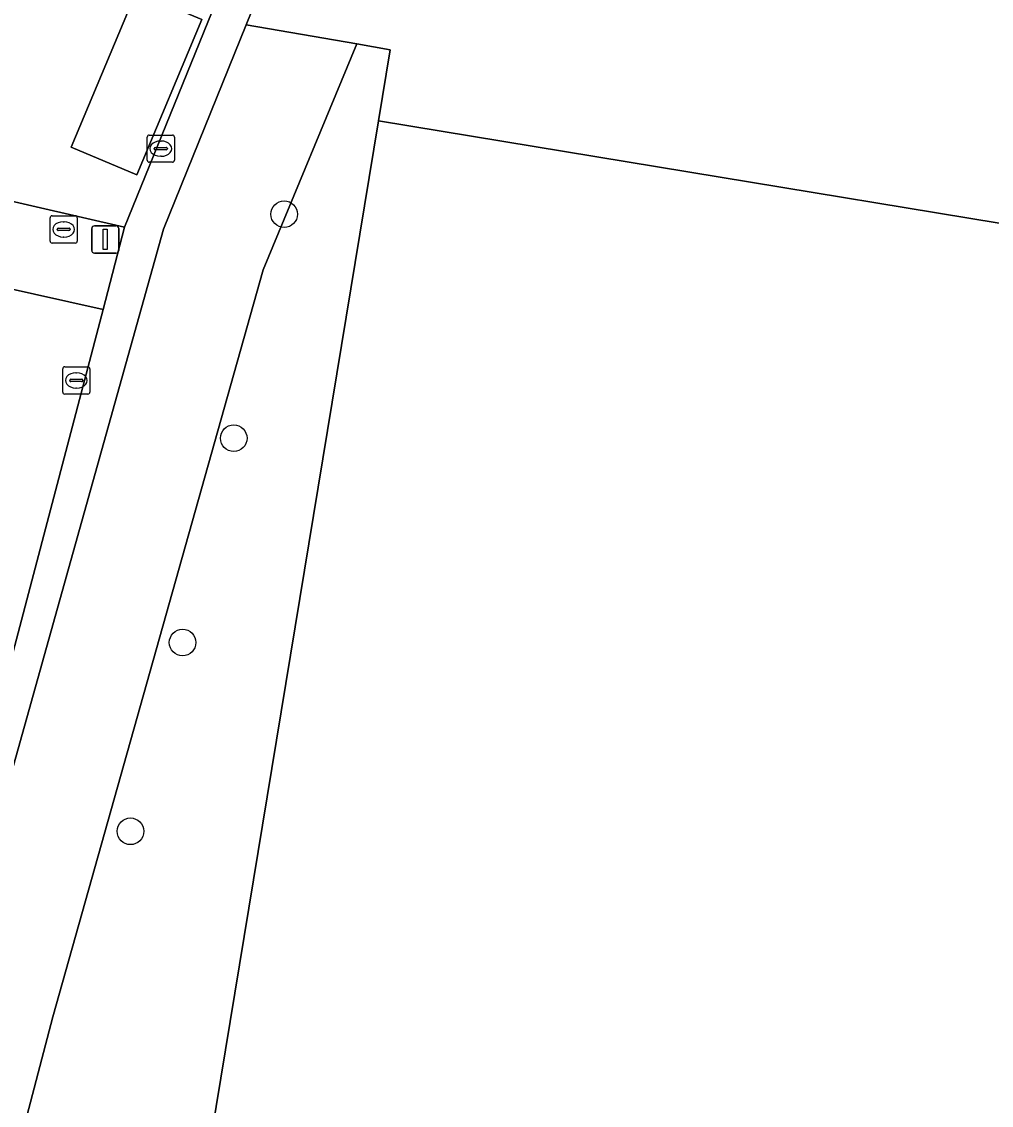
# Model space of a CAD drawing. Extents: x 163683 to 164494, y 382709 to 383872.
# Drawn here: x 164338.89 to 164374.52, y 383459.58 to 383499.38 of the extents above; entities that cross this region are included whole.
import ezdxf

# ---------------------------------------------------------------- set-up
doc = ezdxf.new("R2010")
doc.units = 0
for name, color, linetype in [('IMGEO_Boom', 7, 'Continuous'), ('IMGEO_Erf', 7, 'Continuous'), ('IMGEO_Groenvoorziening', 7, 'Continuous'), ('IMGEO_Kolk', 7, 'Continuous'), ('IMGEO_Lichtmast', 7, 'Continuous'), ('IMGEO_Oever', 7, 'Continuous'), ('IMGEO_Pand', 7, 'Continuous'), ('IMGEO_Rioolput', 7, 'Continuous'), ('IMGEO_Voetpad_open', 7, 'Continuous')]:
    doc.layers.add(name, color=color, linetype=linetype)

msp = doc.modelspace()

# ---------------------------------------------------------------- linework, layer by layer
at = {"layer": 'IMGEO_Boom'}
for centre in [(164348.539, 383492.309), (164346.684, 383484.082), (164344.806, 383476.579), (164342.89, 383469.647)]:
    msp.add_circle(centre, 0.489, dxfattribs=at)
at = {"layer": 'IMGEO_Erf'}
for points in [[(164317.572, 383500), (164318.045, 383499.644), (164324.279, 383496.59), (164329.36, 383494.892), (164342.671, 383491.837), (164355.077, 383522.347)], [(164341.885, 383488.813), (164306.011, 383496.812)], [(164304.099, 383495.665), (164300.75, 383482.145), (164298.539, 383474.557), (164301.907, 383473.5), (164302.605, 383476.015), (164307.598, 383474.629), (164306.899, 383472.114), (164309.119, 383471.508), (164309.853, 383474.227), (164315.111, 383472.808), (164319.927, 383471.509), (164319.194, 383468.79), (164321.367, 383468.186), (164322.013, 383470.512), (164327.062, 383469.11), (164331.959, 383467.75), (164331.275, 383465.286), (164335.38, 383464.133), (164341.885, 383488.813)]]:
    msp.add_lwpolyline(points, dxfattribs=at)
msp.add_lwpolyline([(164343.127, 383493.758), (164340.711, 383494.768), (164343.094, 383500.473), (164345.511, 383499.464)], close=True, dxfattribs=at)
at = {"layer": 'IMGEO_Groenvoorziening'}
for points in [[(164388.282, 383495.194), (164390.46, 383494.856), (164393.374, 383494.404), (164403.369, 383486.306), (164412.35, 383479.029), (164412.604, 383479.328), (164387.165, 383500), (164357.765, 383522.179), (164356.75, 383522.944), (164347.146, 383499.264), (164351.207, 383498.56), (164352.434, 383498.348), (164351.999, 383495.737), (164387.354, 383489.917)], [(164347.766, 383490.27), (164351.207, 383498.56), (164347.146, 383499.264), (164344.104, 383491.762), (164338.188, 383470.615), (164328.816, 383437.351), (164326.84, 383410.117), (164326.522, 383406.076), (164325.51, 383389.302), (164324.553, 383375.896), (164325.813, 383375.858), (164329.156, 383375.667), (164331.444, 383384.204), (164332.258, 383389.127), (164329.761, 383389.54), (164332.945, 383435.801), (164340.038, 383462.831)], [(164338.051, 383426.206), (164340.276, 383425.839), (164343.721, 383446.222), (164339.692, 383446.897), (164340.198, 383449.914), (164344.227, 383449.238), (164345.024, 383453.367), (164351.999, 383495.737), (164352.434, 383498.348), (164351.207, 383498.56), (164347.766, 383490.27), (164340.038, 383462.831), (164332.945, 383435.801), (164329.761, 383389.54), (164332.258, 383389.127), (164336.674, 383416.357)]]:
    msp.add_lwpolyline(points, close=True, dxfattribs=at)
msp.add_arc((163335.455, 382153.2), 1712.923, 51.397261, 52.723493, dxfattribs=at)
at = {"layer": 'IMGEO_Kolk'}
for p, q in [((164343.504, 383494.291), (164343.504, 383495.143)), ((164343.579, 383495.217), (164344.431, 383495.217)), ((164343.992, 383494.997), (164344.017, 383494.997)), ((164344.505, 383495.143), (164344.505, 383494.291)), ((164343.763, 383494.711), (164343.763, 383494.723)), ((164344.201, 383494.674), (164343.803, 383494.674)), ((164343.806, 383494.76), (164344.204, 383494.76)), ((164344.247, 383494.723), (164344.247, 383494.711)), ((164344.431, 383494.217), (164343.579, 383494.217)), ((164344.015, 383494.437), (164343.99, 383494.437)), ((164340.4, 383485.779), (164340.4, 383486.631)), ((164340.475, 383486.705), (164341.327, 383486.705)), ((164341.401, 383486.631), (164341.401, 383485.779)), ((164340.659, 383486.199), (164340.659, 383486.211)), ((164340.702, 383486.248), (164341.1, 383486.248)), ((164340.888, 383486.485), (164340.913, 383486.485)), ((164341.143, 383486.211), (164341.143, 383486.199)), ((164341.097, 383486.162), (164340.699, 383486.162)), ((164340.911, 383485.925), (164340.886, 383485.925)), ((164341.327, 383485.705), (164340.475, 383485.705))]:
    msp.add_line(p, q, dxfattribs=at)
for points in [[(164343.504, 383494.291), (164343.504, 383495.143)], [(164343.579, 383495.217), (164344.431, 383495.217)], [(164344.505, 383495.143), (164344.505, 383494.291)], [(164344.431, 383494.217), (164343.579, 383494.217)], [(164340.4, 383485.779), (164340.4, 383486.631)], [(164340.475, 383486.705), (164341.327, 383486.705)], [(164341.401, 383486.631), (164341.401, 383485.779)], [(164341.327, 383485.705), (164340.475, 383485.705)]]:
    msp.add_lwpolyline(points, dxfattribs=at)
for centre, radius, start, end in [((164343.581, 383495.141), 0.0765, 91.552, 178.448), ((164343.581, 383495.141), 0.0765, 91.552, 178.448), ((164344.429, 383495.141), 0.0765, 1.552, 88.448), ((164344.429, 383495.141), 0.0765, 1.552, 88.448), ((164343.803, 383494.72), 0.0403, 85.8775, 175.7526), ((164343.8, 383494.71), 0.0366, 178.938, 274.7102), ((164344.204, 383494.717), 0.043, 264.8664, 352.4533), ((164344.208, 383494.722), 0.0386, 1.7309, 96.639), ((164343.581, 383494.293), 0.0765, 181.552, 268.448), ((164343.581, 383494.293), 0.0765, 181.552, 268.448), ((164344.429, 383494.293), 0.0765, 271.552, 358.448), ((164344.429, 383494.293), 0.0765, 271.552, 358.448), ((164340.477, 383486.629), 0.0765, 91.552, 178.448), ((164340.477, 383486.629), 0.0765, 91.552, 178.448), ((164341.325, 383486.629), 0.0765, 1.552, 88.448), ((164341.325, 383486.629), 0.0765, 1.552, 88.448), ((164340.699, 383486.208), 0.0403, 85.8775, 175.7526), ((164340.696, 383486.198), 0.0366, 178.938, 274.7102), ((164341.1, 383486.205), 0.043, 264.8664, 352.4533), ((164341.104, 383486.21), 0.0386, 1.7309, 96.639), ((164340.477, 383485.781), 0.0765, 181.552, 268.448), ((164340.477, 383485.781), 0.0765, 181.552, 268.448), ((164341.325, 383485.781), 0.0765, 271.552, 358.448), ((164341.325, 383485.781), 0.0765, 271.552, 358.448)]:
    msp.add_arc(centre, radius, start, end, dxfattribs=at)
for centre, major_axis, ratio, start_param, end_param in [((164343.991, 383494.717), (-0.387, 0.002), 0.722429, 4.712389, 7.853982), ((164344.016, 383494.717), (-0.39, 0.002), 0.717154, 1.570796, 4.712389), ((164340.887, 383486.205), (-0.387, 0.002), 0.722429, 4.712389, 7.853982), ((164340.912, 383486.205), (-0.39, 0.002), 0.717154, 1.570796, 4.712389)]:
    msp.add_ellipse(centre, major_axis=major_axis, ratio=ratio, start_param=start_param, end_param=end_param, dxfattribs=at)
at = {"layer": 'IMGEO_Lichtmast'}
for p, q in [((164341.468, 383490.982), (164341.468, 383491.782)), ((164341.468, 383491.782), (164341.468, 383490.982)), ((164341.568, 383491.882), (164342.358, 383491.882)), ((164342.358, 383491.882), (164341.568, 383491.882)), ((164342.458, 383491.782), (164342.458, 383490.982)), ((164342.458, 383490.982), (164342.458, 383491.782)), ((164342.358, 383490.882), (164341.568, 383490.882)), ((164341.568, 383490.882), (164342.358, 383490.882))]:
    msp.add_line(p, q, dxfattribs=at)
msp.add_lwpolyline([(164341.888, 383491.757), (164342.038, 383491.757), (164342.038, 383491.007), (164341.888, 383491.007), (164341.888, 383491.757)], dxfattribs=at)
for centre, start, end in [((164341.568, 383491.782), 90, 180), ((164341.568, 383491.782), 90, 180), ((164342.358, 383491.782), 0, 90), ((164342.358, 383491.782), 360, 90), ((164341.568, 383490.982), 180, 270), ((164341.568, 383490.982), 180, 270), ((164342.358, 383490.982), 270, 0), ((164342.358, 383490.982), 270, 0)]:
    msp.add_arc(centre, 0.1, start, end, dxfattribs=at)
at = {"layer": 'IMGEO_Oever'}
msp.add_arc((163335.455, 382153.2), 1712.923, 51.397261, 52.723493, dxfattribs=at)
at = {"layer": 'IMGEO_Pand'}
for points in [[(164343.127, 383493.758), (164345.511, 383499.464), (164343.094, 383500.473), (164340.711, 383494.768)], [(164383.007, 383461.303), (164384.631, 383471.174), (164386.09, 383480.041), (164387.706, 383489.859), (164387.354, 383489.917), (164351.999, 383495.737), (164345.024, 383453.367), (164356.144, 383451.536), (164361.285, 383450.69), (164374.084, 383448.583), (164379.06, 383447.764), (164380.734, 383447.488)]]:
    msp.add_lwpolyline(points, close=True, dxfattribs=at)
at = {"layer": 'IMGEO_Rioolput'}
for p, q in [((164339.936, 383491.325), (164339.936, 383492.177)), ((164340.011, 383492.251), (164340.863, 383492.251)), ((164340.937, 383492.177), (164340.937, 383491.325)), ((164340.195, 383491.745), (164340.195, 383491.757)), ((164340.238, 383491.794), (164340.636, 383491.794)), ((164340.424, 383492.031), (164340.449, 383492.031)), ((164340.679, 383491.757), (164340.679, 383491.745)), ((164340.633, 383491.708), (164340.235, 383491.708)), ((164340.447, 383491.471), (164340.422, 383491.471)), ((164340.863, 383491.251), (164340.011, 383491.251))]:
    msp.add_line(p, q, dxfattribs=at)
for points in [[(164339.936, 383491.325), (164339.936, 383492.177)], [(164340.011, 383492.251), (164340.863, 383492.251)], [(164340.937, 383492.177), (164340.937, 383491.325)], [(164340.863, 383491.251), (164340.011, 383491.251)]]:
    msp.add_lwpolyline(points, dxfattribs=at)
for centre, radius, start, end in [((164340.013, 383492.175), 0.0765, 91.552, 178.448), ((164340.013, 383492.175), 0.0765, 91.552, 178.448), ((164340.861, 383492.175), 0.0765, 1.552, 88.448), ((164340.861, 383492.175), 0.0765, 1.552, 88.448), ((164340.235, 383491.754), 0.0403, 85.8775, 175.7526), ((164340.232, 383491.744), 0.0366, 178.938, 274.7102), ((164340.636, 383491.751), 0.043, 264.8664, 352.4533), ((164340.64, 383491.756), 0.0386, 1.7309, 96.639), ((164340.013, 383491.327), 0.0765, 181.552, 268.448), ((164340.013, 383491.327), 0.0765, 181.552, 268.448), ((164340.861, 383491.327), 0.0765, 271.552, 358.448), ((164340.861, 383491.327), 0.0765, 271.552, 358.448)]:
    msp.add_arc(centre, radius, start, end, dxfattribs=at)
for centre, major_axis, ratio, start_param, end_param in [((164340.423, 383491.751), (-0.387, 0.002), 0.722429, 4.712389, 7.853982), ((164340.448, 383491.751), (-0.39, 0.002), 0.717154, 1.570796, 4.712389)]:
    msp.add_ellipse(centre, major_axis=major_axis, ratio=ratio, start_param=start_param, end_param=end_param, dxfattribs=at)
at = {"layer": 'IMGEO_Voetpad_open'}
for points in [[(164328.816, 383437.351), (164338.188, 383470.615), (164344.104, 383491.762), (164347.146, 383499.264), (164356.75, 383522.944), (164355.734, 383523.71), (164355.077, 383522.347), (164342.671, 383491.837), (164341.885, 383488.813), (164335.38, 383464.133), (164335.006, 383462.757), (164332.127, 383452.712)], [(164306.011, 383496.812), (164341.885, 383488.813), (164342.671, 383491.837), (164329.36, 383494.892), (164324.279, 383496.59), (164312.186, 383499.56)]]:
    msp.add_lwpolyline(points, dxfattribs=at)

doc.saveas('drawing.dxf')
